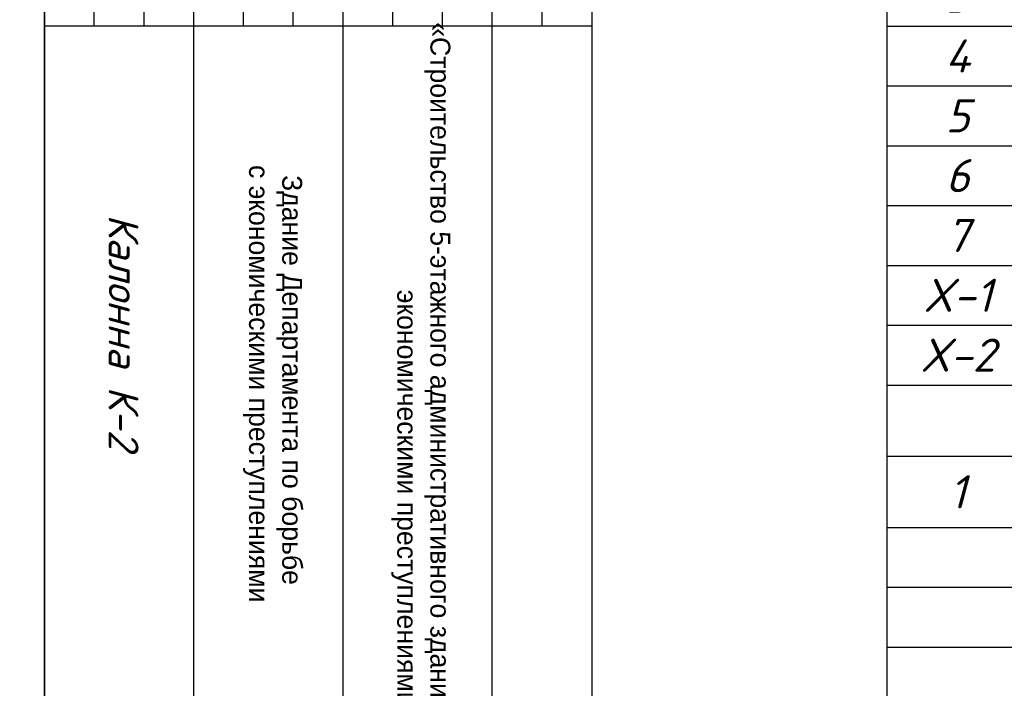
# Model space of a CAD drawing. Header units: millimetres. Extents: x -33345 to 4712671, y -3392 to 121473.
# Tile 437 of 656: x 2293302 to 2303198, y 50348 to 57062. Entities that reach past the tile are written whole.
import ezdxf

# ---------------------------------------------------------------- set-up
doc = ezdxf.new("R2010")
doc.units = ezdxf.units.MM
doc.layers.add('ACO-текст', color=7, linetype='Continuous', lineweight=20)
doc.layers.add('Текст', color=7, linetype='Continuous', lineweight=20)
doc.styles.add('RUSS', font='RUSS.shx', dxfattribs={"width": 0.8, "oblique": 15, "height": 250})
doc.styles.get("Standard").update_dxf_attribs({"font": 'arial.ttf'})
doc.styles.add('X-U-RW-01$0$StyleROMANS', font='GOTHIC.TTF')
doc.styles.add('Констр', font='isocpeui.ttf')

# ---------------------------------------------------------------- blocks, each defined once
blk = doc.blocks.new('Qwet')
at = {"lineweight": 35}
blk.add_lwpolyline([(352715.1, -737112.1), (409615.1, -737112.1), (409615.1, -696112.1), (352715.1, -696112.1)], close=True, dxfattribs=at)
blk = doc.blocks.new('medgor')
at = {"ltscale": 25}
for p, q in [((-44004634.1, 22929074.8), (-44004634.1, 22934574.8)), ((-44004634.1, 22934074.8), (-44011134.1, 22934074.8)), ((-43992634.1, 22933574.8), (-44011134.1, 22933574.8)), ((-44004634.1, 22933074.8), (-44011134.1, 22933074.8)), ((-44004634.1, 22932574.8), (-44011134.1, 22932574.8)), ((-43992634.1, 22932074.8), (-44011134.1, 22932074.8)), ((-44004634.1, 22931574.8), (-44011134.1, 22931574.8)), ((-44004634.1, 22931074.8), (-44011134.1, 22931074.8)), ((-43992634.1, 22930574.8), (-44011134.1, 22930574.8)), ((-44004634.1, 22930074.8), (-44011134.1, 22930074.8)), ((-44004634.1, 22929574.8), (-44011134.1, 22929574.8))]:
    blk.add_line(p, q, dxfattribs=at)
blk.add_lwpolyline([(-44011134.1, 22934574.8), (-43992634.1, 22934574.8), (-43992634.1, 22929074.8), (-44011134.1, 22929074.8)], close=True, dxfattribs=at)
at = {"layer": 'Текст', "char_height": 200, "width": 11910.391, "attachment_point": 8, "style": 'X-U-RW-01$0$StyleROMANS'}
for s, insert in [('\\pxqc;«Строительство 5-этажного административного здания Управления Департамента по борьбе с экономическими преступлениями города Ташкента»', (-43998711.2, 22932558.8)), ('Здание Департамента по борьбе\\P с экономическими преступлениями', (-44001076.2, 22931069.7))]:
    blk.add_mtext(s, dxfattribs=dict(at, insert=insert))
blk = doc.blocks.new('*T3718')
at = {"color": 0, "linetype": 'ByBlock', "lineweight": -2, "transparency": 16777216}
for p, q in [((0, 0), (18624.3, 0)), ((0, 0), (0, -15335.1)), ((18624.3, 0), (18624.3, -15335.1)), ((0, -892.5), (18624.3, -892.5)), ((1425.7, -892.5), (1425.7, -9952.5)), ((5597.3, -892.5), (5597.3, -9952.5)), ((10914.3, -892.5), (10914.3, -9952.5)), ((13497.4, -892.5), (13497.4, -9952.5)), ((14819.6, -892.5), (14819.6, -9952.5)), ((16567.6, -892.5), (16567.6, -9952.5)), ((0, -2335.5), (18624.3, -2335.5)), ((0, -3116.7), (18624.3, -3116.7)), ((0, -3717.4), (18624.3, -3717.4)), ((0, -4318.1), (18624.3, -4318.1)), ((0, -4918.7), (18624.3, -4918.7)), ((0, -5519.4), (18624.3, -5519.4)), ((0, -6120.1), (18624.3, -6120.1)), ((0, -6720.7), (18624.3, -6720.7)), ((0, -7321.4), (18624.3, -7321.4)), ((0, -7922.1), (18624.3, -7922.1)), ((0, -8522.8), (18624.3, -8522.8)), ((0, -9237.8), (18624.3, -9237.8)), ((0, -9952.5), (18624.3, -9952.5)), ((0, -10553.2), (18624.3, -10553.2)), ((0, -11153.8), (18624.3, -11153.8)), ((5597.3, -11153.8), (5597.3, -15335.1)), ((5597.3, -12043.1), (18624.3, -12043.1)), ((16567.6, -12043.1), (16567.6, -15335.1)), ((5597.3, -12643.8), (16567.6, -12643.8)), ((5597.3, -13244.5), (16567.6, -13244.5)), ((10914.3, -13244.5), (10914.3, -15335.1)), ((13497.4, -13244.5), (13497.4, -15335.1)), ((14819.6, -13244.5), (14819.6, -15335.1)), ((0, -13845.1), (18624.3, -13845.1)), ((0, -14734.4), (18624.3, -14734.4)), ((0, -15335.1), (18624.3, -15335.1))]:
    blk.add_line(p, q, dxfattribs=at)
at = {"color": 9, "lineweight": 30, "true_color": 0xc7c8ca, "transparency": 16777216}
for points in [[(14819.6, -2335.5), (14819.6, -3116.7), (16567.6, -2335.5), (16567.6, -3116.7)], [(16567.6, -2335.5), (16567.6, -3116.7), (18624.3, -2335.5), (18624.3, -3116.7)], [(14819.6, -3116.7), (14819.6, -3717.4), (16567.6, -3116.7), (16567.6, -3717.4)], [(16567.6, -3116.7), (16567.6, -3717.4), (18624.3, -3116.7), (18624.3, -3717.4)], [(14819.6, -3717.4), (14819.6, -4318.1), (16567.6, -3717.4), (16567.6, -4318.1)], [(16567.6, -3717.4), (16567.6, -4318.1), (18624.3, -3717.4), (18624.3, -4318.1)], [(14819.6, -4318.1), (14819.6, -4918.7), (16567.6, -4318.1), (16567.6, -4918.7)], [(16567.6, -4318.1), (16567.6, -4918.7), (18624.3, -4318.1), (18624.3, -4918.7)], [(14819.6, -4918.7), (14819.6, -5519.4), (16567.6, -4918.7), (16567.6, -5519.4)], [(16567.6, -4918.7), (16567.6, -5519.4), (18624.3, -4918.7), (18624.3, -5519.4)], [(14819.6, -5519.4), (14819.6, -6120.1), (16567.6, -5519.4), (16567.6, -6120.1)], [(16567.6, -5519.4), (16567.6, -6120.1), (18624.3, -5519.4), (18624.3, -6120.1)], [(14819.6, -6120.1), (14819.6, -6720.7), (16567.6, -6120.1), (16567.6, -6720.7)], [(16567.6, -6120.1), (16567.6, -6720.7), (18624.3, -6120.1), (18624.3, -6720.7)], [(14819.6, -6720.7), (14819.6, -7321.4), (16567.6, -6720.7), (16567.6, -7321.4)], [(16567.6, -6720.7), (16567.6, -7321.4), (18624.3, -6720.7), (18624.3, -7321.4)], [(14819.6, -7321.4), (14819.6, -7922.1), (16567.6, -7321.4), (16567.6, -7922.1)], [(16567.6, -7321.4), (16567.6, -7922.1), (18624.3, -7321.4), (18624.3, -7922.1)], [(14819.6, -7922.1), (14819.6, -8522.8), (16567.6, -7922.1), (16567.6, -8522.8)], [(16567.6, -7922.1), (16567.6, -8522.8), (18624.3, -7922.1), (18624.3, -8522.8)], [(14819.6, -8522.8), (14819.6, -9237.8), (16567.6, -8522.8), (16567.6, -9237.8)], [(16567.6, -8522.8), (16567.6, -9237.8), (18624.3, -8522.8), (18624.3, -9237.8)], [(14819.6, -9237.8), (14819.6, -9952.5), (16567.6, -9237.8), (16567.6, -9952.5)], [(16567.6, -9237.8), (16567.6, -9952.5), (18624.3, -9237.8), (18624.3, -9952.5)], [(5597.3, -13845.1), (5597.3, -14734.4), (10914.3, -13845.1), (10914.3, -14734.4)], [(10914.3, -13845.1), (10914.3, -14734.4), (13497.4, -13845.1), (13497.4, -14734.4)], [(13497.4, -13845.1), (13497.4, -14734.4), (14819.6, -13845.1), (14819.6, -14734.4)], [(14819.6, -13845.1), (14819.6, -14734.4), (16567.6, -13845.1), (16567.6, -14734.4)], [(16567.6, -13845.1), (16567.6, -14734.4), (18624.3, -13845.1), (18624.3, -14734.4)], [(5597.3, -14734.4), (5597.3, -15335.1), (10914.3, -14734.4), (10914.3, -15335.1)], [(10914.3, -14734.4), (10914.3, -15335.1), (13497.4, -14734.4), (13497.4, -15335.1)], [(13497.4, -14734.4), (13497.4, -15335.1), (14819.6, -14734.4), (14819.6, -15335.1)], [(14819.6, -14734.4), (14819.6, -15335.1), (16567.6, -14734.4), (16567.6, -15335.1)], [(16567.6, -14734.4), (16567.6, -15335.1), (18624.3, -14734.4), (18624.3, -15335.1)]]:
    blk.add_solid(points, dxfattribs=at)
at = {"color": 0, "lineweight": 25, "transparency": 16777216, "attachment_point": 5, "style": 'Констр'}
for s, insert, char_height, width in [('Спецификация материалов ', (9312.2, -446.3), 332.232, 18621.007), ('Марка поз', (712.8, -1614), 332.23, 1422.342), ('L элемента, мм', (12205.8, -1614), 332.232, 2579.693), ('Кол-   во', (14158.5, -1614), 332.23, 1318.88), ('Масса   ед, кг', (15693.6, -1614), 332.232, 1744.682), ('Обозначение', (3511.5, -1614), 332.232, 4168.29), ('Наименование', (8255.8, -1614), 332.232, 5313.738), ('Примеч.', (17595.9, -1614), 332.23, 2053.448), ('{\\L\\C230;Материалы К-2}', (8255.8, -2726.1), 332.232, 5313.738), ('{\\C230;9}', (14158.5, -2726.1), 332.23, 1318.88), ('{\\C230;723.1}', (15693.6, -2726.1), 332.232, 1744.682), ('{\\C230;6507.5}', (17595.9, -2726.1), 332.232, 2053.448), ('{\\C5;1}', (712.8, -3417), 332.23, 1422.342), ('{\\C5;ГОСТ 5781-82}', (3511.5, -3417), 332.232, 4168.29), ('{\\C5;%%C25АIII}', (8255.8, -3417), 332.232, 5313.738), ('{\\C5;4770}', (12205.8, -3417), 332.23, 2579.693), ('{\\C5;8}', (14158.5, -3417), 332.23, 1318.88), ('{\\C5;18.4}', (15693.6, -3417), 332.23, 1744.682), ('{\\C5;146.9}', (17595.9, -3417), 332.232, 2053.448), ('{\\C5;2}', (712.8, -4017.7), 332.23, 1422.342), ('{\\C5;ГОСТ 5781-82}', (3511.5, -4017.7), 332.232, 4168.29), ('{\\C5;%%C25АIII}', (8255.8, -4017.7), 332.232, 5313.738), ('{\\C5;3600}', (12205.8, -4017.7), 332.23, 2579.693), ('{\\C5;4}', (14158.5, -4017.7), 332.23, 1318.88), ('{\\C5;13.9}', (15693.6, -4017.7), 332.23, 1744.682), ('{\\C5;55.4}', (17595.9, -4017.7), 332.23, 2053.448), ('{\\C5;3', (712.8, -4618.4), 332.23, 1422.342), ('{\\C5;ГОСТ 5781-82}', (3511.5, -4618.4), 332.232, 4168.29), ('{\\C5;%%C25АIII}', (8255.8, -4618.4), 332.232, 5313.738), ('{\\C5;3000}', (12205.8, -4618.4), 332.23, 2579.693), ('{\\C5;4}', (14158.5, -4618.4), 332.23, 1318.88), ('{\\C5;11.6}', (15693.6, -4618.4), 332.23, 1744.682), ('{\\C5;46.2}', (17595.9, -4618.4), 332.23, 2053.448), ('{\\C5;%%C22АIII}', (8255.8, -5219.1), 332.232, 5313.738), ('{\\C5;4', (712.8, -5219.1), 332.23, 1422.342), ('{\\C5;ГОСТ 5781-82}', (3511.5, -5219.1), 332.232, 4168.29), ('{\\C5;3600}', (12205.8, -5219.1), 332.23, 2579.693), ('{\\C5;16}', (14158.5, -5219.1), 332.23, 1318.88), ('{\\C5;10.7}', (15693.6, -5219.1), 332.23, 1744.682), ('{\\C5;171.6}', (17595.9, -5219.1), 332.232, 2053.448), ('{\\C5;%%C20АIII}', (8255.8, -5819.7), 332.232, 5313.738), ('{\\C5;5', (712.8, -5819.7), 332.23, 1422.342), ('{\\C5;ГОСТ 5781-82}', (3511.5, -5819.7), 332.232, 4168.29), ('{\\C5;3600}', (12205.8, -5819.7), 332.23, 2579.693), ('{\\C5;4}', (14158.5, -5819.7), 332.23, 1318.88), ('{\\C5;8.9}', (15693.6, -5819.7), 332.23, 1744.682), ('{\\C5;35.6}', (17595.9, -5819.7), 332.23, 2053.448), ('{\\C5;6', (712.8, -6420.4), 332.23, 1422.342), ('{\\C5;ГОСТ 5781-82}', (3511.5, -6420.4), 332.232, 4168.29), ('{\\C5;%%C20АIII}', (8255.8, -6420.4), 332.232, 5313.738), ('{\\C5;3300}', (12205.8, -6420.4), 332.23, 2579.693), ('{\\C5;4}', (14158.5, -6420.4), 332.23, 1318.88), ('{\\C5;9.8}', (15693.6, -6420.4), 332.23, 1744.682), ('{\\C5;39.3}', (17595.9, -6420.4), 332.23, 2053.448), ('{\\C5;7', (712.8, -7021.1), 332.23, 1422.342), ('{\\C5;ГОСТ 5781-82}', (3511.5, -7021.1), 332.232, 4168.29), ('{\\C5;%%C20АIII}', (8255.8, -7021.1), 332.232, 5313.738), ('{\\C5;2700}', (12205.8, -7021.1), 332.23, 2579.693), ('{\\C5;4}', (14158.5, -7021.1), 332.23, 1318.88), ('{\\C5;8.0}', (15693.6, -7021.1), 332.23, 1744.682), ('{\\C5;32.2}', (17595.9, -7021.1), 332.23, 2053.448), ('{\\C5;X-1}', (712.8, -7621.8), 332.23, 1422.342), ('{\\C5;ГОСТ 5781-82}', (3511.5, -7621.8), 332.232, 4168.29), ('{\\C5;%%C8АI}', (8255.8, -7621.8), 332.232, 5313.738), ('{\\C5;1680}', (12205.8, -7621.8), 332.23, 2579.693), ('{\\C5;171}', (14158.5, -7621.8), 332.23, 1318.88), ('{\\C5;0.7}', (15693.6, -7621.8), 332.23, 1744.682), ('{\\C5;113.5}', (17595.9, -7621.8), 332.232, 2053.448), ('{\\C5;X-2}', (712.8, -8222.4), 332.23, 1422.342), ('{\\C5;ГОСТ 5781-82}', (3511.5, -8222.4), 332.232, 4168.29), ('{\\C5;%%C8АI}', (8255.8, -8222.4), 332.232, 5313.738), ('{\\C5;1680}', (12205.8, -8222.4), 332.23, 2579.693), ('{\\C5;124}', (14158.5, -8222.4), 332.23, 1318.88), ('{\\C5;0.7}', (15693.6, -8222.4), 332.23, 1744.682), ('{\\C5;82.3}', (17595.9, -8222.4), 332.23, 2053.448), ('{\\L\\C230;Детал "А". Накладки}', (8255.8, -8880.3), 332.232, 5313.738), ('{\\C230;360}', (14158.5, -8880.3), 332.232, 1318.88), ('{\\C230;1.7}', (15693.6, -8880.3), 332.232, 1744.682), ('{\\C230;602.2}', (17595.9, -8880.3), 332.232, 2053.448), ('{\\C5;1}', (712.8, -9595.1), 332.23, 1422.342), ('{\\C5;ГОСТ 5781-82}', (3511.5, -9595.1), 332.232, 4168.29), ('{\\C5;%%C20АIII}', (8255.8, -9595.1), 332.232, 5313.738), ('{\\C5;340}', (12205.8, -9595.1), 332.23, 2579.693), ('{\\C5;2}', (14158.5, -9595.1), 332.23, 1318.88), ('{\\C5;0.8}', (15693.6, -9595.1), 332.23, 1744.682), ('{\\C5;1.7}', (17595.9, -9595.1), 332.23, 2053.448), ('{\\L\\C230;Бетон В25                        3.69 м³   расп.1 колон  }', (9312.2, -10252.8), 332.232, 18621.007), ('\\A1;Ведомось расхода стали на элемент, кг', (9312.2, -10853.5), 332.232, 18621.007), ('\\A1;Изделия арматурные', (12110.8, -11598.5), 332.232, 13023.73), ('Марка \\Pэлемента', (2798.6, -12499.5), 332.23, 5593.954), ('\\A1; Арматура класса  А-III', (11082.4, -12343.5), 332.232, 10966.96), ('Всего', (17595.9, -12944.1), 332.23, 2053.448), ('{\\C5;ГОСТ 5781-82}', (11082.4, -12944.1), 332.232, 10966.96), ('%%C8', (8255.8, -13544.8), 332.23, 5313.738), ('%%C22', (12205.8, -13544.8), 332.23, 2579.693), ('%%C25', (14158.5, -13544.8), 332.23, 1318.88), ('%%C20', (15693.6, -13544.8), 332.23, 1744.682), ('1761.9', (8255.8, -14289.8), 332.23, 5313.738), ('1544.8', (12205.8, -14289.8), 332.23, 2579.693), ('2237.0', (14158.5, -14289.8), 332.23, 1318.88), ('7109.7', (17595.9, -14289.8), 332.23, 2053.448)]:
    blk.add_mtext(s, dxfattribs=dict(at, insert=insert, char_height=char_height, width=width))
at = {"color": 0, "lineweight": 25, "transparency": 16777216, "insert": (15693.6, -14289.8), "char_height": 332.232, "width": 1744.682, "attachment_point": 5}
blk.add_mtext('{\\fISOCPEUR|b0|i1|c204|p34;1566.0}', dxfattribs=at)

msp = doc.modelspace()

# ---------------------------------------------------------------- block references
at = {"rotation": 270}
for name, p in [('Qwet', (3030664.059, 454616.444, 1359241.5)), ('medgor', (-20635522.846, -43947632.783, 1359241.5))]:
    msp.add_blockref(name, p, dxfattribs=at)
msp.add_blockref('*T3718', (2302016.391, 61916.4))

# ---------------------------------------------------------------- texts
at = {"lineweight": 0, "insert": (2294496.416, 55108.192, 1359241.5), "char_height": 300, "width": 12899.28659, "attachment_point": 1, "rotation": 270}
msp.add_mtext('{\\fISOCPEUR|b0|i1|c204|p34;\\C0;Калонна К-2}', dxfattribs=at)
at = {"layer": 'ACO-текст', "insert": (2219467.004, 70189.721, 1359241.5), "char_height": 300, "width": 18353.93755, "attachment_point": 1, "line_spacing_factor": 1.2, "style": 'RUSS'}
msp.add_mtext('\\A1;\\pi-600,l600,t600;1.^IОбщие указания см. на л. КЖ-\\P2.^ICтыки рабочей арматуры должны быть выполнены согласно "Детали А" (сварное соединение {\\A0;L\\H0.7x;\\S^ н;}=dх10х1.3), где d-диаметр рабочей арматуры колонны. Для d=28А400, {\\A0;L\\H0.7x;\\S^ н;}=364мм. Стыки необходимо размещать вне зоны действия максимальных усилий, согласно (КМК 2.01.03-96). Допускается двусторонние швы длиной 4хd{\\H0.7x;\\S^ н;} для соединения арматуры классов А240, А300, А400.\\P3.^IСоединения пересечений стержней арматуры выполнять вязаными стальной отожженной проволокой d=0.8-1.0мм. Применение ручной электродуговой сварки не допускается! \\P{\\A0;4.^IОпалубку колонн снимать после набора прочности бетона не менее \\fISOCPEUR|b0|i1|c238|p34;70%\\fISOCPEUR|b0|i1|c204|p34;.\\P}5.^IКолонны замаркированы на л. КЖ-__\\P6.^IЗакладные детали МН1 учтены в расходе на л. КЖ-__  Ориентацию закладных деталей уточнять по месту - располагать только со стороны примыкания кирпичных стен.', dxfattribs=at)

doc.saveas('drawing.dxf')
